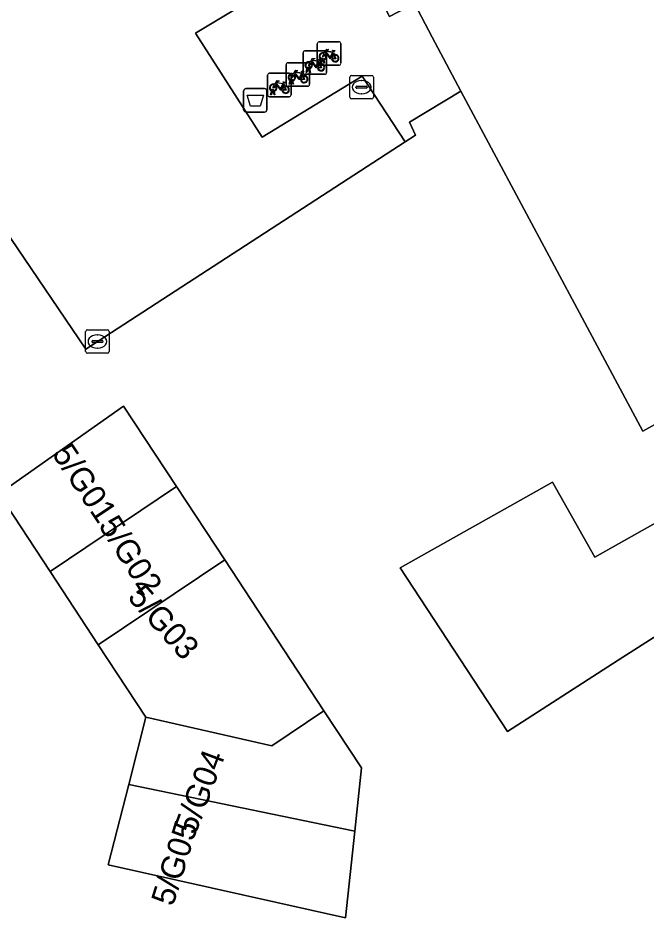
# Model space of a CAD drawing. Extents: x 161838 to 162344, y 381620 to 382160.
# Drawn here: x 162041.62 to 162068.43, y 381878.64 to 381917.01 of the extents above; entities that cross this region are included whole.
import ezdxf

# ---------------------------------------------------------------- set-up
doc = ezdxf.new("R2010")
doc.units = 0
for name, color, linetype in [('IMGEO_Afvalbak', 7, 'Continuous'), ('IMGEO_Erf', 7, 'Continuous'), ('IMGEO_Fietsenrek', 7, 'Continuous'), ('IMGEO_Hek', 7, 'Continuous'), ('IMGEO_Kolk', 7, 'Continuous'), ('IMGEO_Muur', 7, 'Continuous'), ('IMGEO_Pand', 7, 'Continuous'), ('IMGEO_Pand_nummerreeks', 7, 'Continuous'), ('IMGEO_Parkeervlak_gesloten', 7, 'Continuous'), ('IMGEO_Voetpad_open', 7, 'Continuous')]:
    doc.layers.add(name, color=color, linetype=linetype)

msp = doc.modelspace()

# ---------------------------------------------------------------- linework, layer by layer
at = {"layer": 'IMGEO_Afvalbak'}
for p, q in [((162051.235, 381913.098), (162051.235, 381913.898)), ((162051.235, 381913.898), (162051.235, 381913.098)), ((162051.335, 381913.998), (162052.125, 381913.998)), ((162052.125, 381913.998), (162051.335, 381913.998)), ((162052.225, 381913.898), (162052.225, 381913.098)), ((162052.225, 381913.098), (162052.225, 381913.898)), ((162052.125, 381912.998), (162051.335, 381912.998)), ((162051.335, 381912.998), (162052.125, 381912.998))]:
    msp.add_line(p, q, dxfattribs=at)
msp.add_lwpolyline([(162051.378, 381913.712), (162052.082, 381913.712), (162051.933, 381913.242), (162051.527, 381913.242), (162051.378, 381913.712)], dxfattribs=at)
for centre, start, end in [((162051.335, 381913.898), 90, 180), ((162051.335, 381913.898), 90, 180), ((162052.125, 381913.898), 0, 90), ((162052.125, 381913.898), 360, 90), ((162051.335, 381913.098), 180, 270), ((162051.335, 381913.098), 180, 270), ((162052.125, 381913.098), 270, 0), ((162052.125, 381913.098), 270, 0)]:
    msp.add_arc(centre, 0.1, start, end, dxfattribs=at)
at = {"layer": 'IMGEO_Erf'}
msp.add_lwpolyline([(162072.015, 381887.691), (162079.122, 381891.959), (162077.165, 381895.218), (162081.435, 381897.782), (162080.879, 381898.708), (162070.341, 381892.38), (162070.696, 381891.789), (162068.687, 381890.582), (162067.398, 381889.754), (162062.477, 381886.59), (162057.904, 381893.56), (162064.394, 381897.22), (162066.2, 381894.017), (162073.267, 381898.003), (162072.158, 381899.85), (162080.298, 381904.385), (162079.566, 381905.699), (162068.246, 381899.392), (162060.487, 381913.893), (162058.297, 381912.564), (162058.566, 381912.017), (162058.126, 381911.732), (162044.506, 381902.893), (162038.103, 381912.325)], dxfattribs=at)
msp.add_lwpolyline([(162046.337, 381884.328), (162047.068, 381887.2), (162045.04, 381890.285), (162042.987, 381893.41), (162040.807, 381896.726), (162046.118, 381900.465), (162048.376, 381897.029), (162050.43, 381893.905), (162054.657, 381887.473), (162056.256, 381885.04), (162055.971, 381882.338), (162055.581, 381878.637), (162045.463, 381880.897)], close=True, dxfattribs=at)
at = {"layer": 'IMGEO_Fietsenrek'}
for p, q in [((162054.372, 381915.065), (162054.372, 381915.906)), ((162054.372, 381915.906), (162054.372, 381915.065)), ((162054.447, 381915.99), (162055.288, 381915.99)), ((162055.288, 381915.99), (162054.447, 381915.99)), ((162055.372, 381915.915), (162055.372, 381915.074)), ((162055.372, 381915.074), (162055.372, 381915.915)), ((162053.768, 381914.68), (162053.768, 381915.521)), ((162053.768, 381915.521), (162053.768, 381914.68)), ((162053.843, 381915.605), (162054.684, 381915.605)), ((162054.684, 381915.605), (162053.843, 381915.605)), ((162054.61, 381915.246), (162054.609, 381915.25)), ((162054.641, 381915.257), (162054.642, 381915.25)), ((162054.768, 381915.53), (162054.768, 381914.689)), ((162054.768, 381914.689), (162054.768, 381915.53)), ((162055.059, 381915.539), (162055.095, 381915.444)), ((162053.046, 381914.172), (162053.046, 381915.013)), ((162053.046, 381915.013), (162053.046, 381914.172)), ((162053.121, 381915.097), (162053.962, 381915.097)), ((162053.962, 381915.097), (162053.121, 381915.097)), ((162054.006, 381914.861), (162054.005, 381914.865)), ((162054.037, 381914.872), (162054.038, 381914.865)), ((162054.046, 381915.022), (162054.046, 381914.181)), ((162054.046, 381914.181), (162054.046, 381915.022)), ((162054.455, 381915.154), (162054.491, 381915.059)), ((162055.297, 381914.99), (162054.456, 381914.99)), ((162054.456, 381914.99), (162055.297, 381914.99)), ((162054.499, 381915.074), (162054.538, 381915.234)), ((162054.533, 381915.074), (162054.499, 381915.074)), ((162054.568, 381915.222), (162054.533, 381915.074)), ((162054.651, 381915.074), (162054.617, 381915.216)), ((162054.649, 381915.22), (162054.684, 381915.074)), ((162054.684, 381915.074), (162054.651, 381915.074)), ((162052.255, 381913.725), (162052.255, 381914.566)), ((162052.255, 381914.566), (162052.255, 381913.725)), ((162052.33, 381914.65), (162053.171, 381914.65)), ((162053.171, 381914.65), (162052.33, 381914.65)), ((162053.255, 381914.575), (162053.255, 381913.734)), ((162053.255, 381913.734), (162053.255, 381914.575)), ((162053.733, 381914.646), (162053.769, 381914.551)), ((162054.693, 381914.605), (162053.852, 381914.605)), ((162053.852, 381914.605), (162054.693, 381914.605)), ((162053.895, 381914.689), (162053.934, 381914.849)), ((162053.929, 381914.689), (162053.895, 381914.689)), ((162053.964, 381914.837), (162053.929, 381914.689)), ((162054.047, 381914.689), (162054.013, 381914.831)), ((162054.045, 381914.835), (162054.08, 381914.689)), ((162054.08, 381914.689), (162054.047, 381914.689)), ((162052.942, 381914.199), (162052.978, 381914.104)), ((162053.971, 381914.097), (162053.13, 381914.097)), ((162053.13, 381914.097), (162053.971, 381914.097)), ((162053.173, 381914.181), (162053.212, 381914.341)), ((162053.207, 381914.181), (162053.173, 381914.181)), ((162053.242, 381914.329), (162053.207, 381914.181)), ((162053.284, 381914.353), (162053.283, 381914.357)), ((162053.325, 381914.181), (162053.291, 381914.323)), ((162053.315, 381914.364), (162053.316, 381914.357)), ((162053.323, 381914.327), (162053.358, 381914.181)), ((162053.358, 381914.181), (162053.325, 381914.181)), ((162052.382, 381913.734), (162052.421, 381913.894)), ((162052.416, 381913.734), (162052.382, 381913.734)), ((162052.451, 381913.882), (162052.416, 381913.734)), ((162052.493, 381913.906), (162052.492, 381913.91)), ((162052.534, 381913.734), (162052.5, 381913.876)), ((162052.524, 381913.917), (162052.525, 381913.91)), ((162052.532, 381913.88), (162052.567, 381913.734)), ((162052.567, 381913.734), (162052.534, 381913.734)), ((162053.18, 381913.65), (162052.339, 381913.65)), ((162052.339, 381913.65), (162053.18, 381913.65))]:
    msp.add_line(p, q, dxfattribs=at)
for points in [[(162054.685, 381915.516), (162054.78, 381915.68), (162054.866, 381915.666), (162054.868, 381915.657), (162054.812, 381915.646), (162054.785, 381915.601), (162055.041, 381915.56)], [(162055.041, 381915.56), (162055.066, 381915.609), (162055.06, 381915.613), (162055.037, 381915.617), (162055.025, 381915.624), (162055.024, 381915.627), (162055.026, 381915.632), (162055.121, 381915.617), (162055.123, 381915.607), (162055.113, 381915.594), (162055.101, 381915.588), (162055.087, 381915.594), (162055.059, 381915.539)], [(162054.081, 381915.131), (162054.176, 381915.295), (162054.262, 381915.281), (162054.264, 381915.272), (162054.208, 381915.261), (162054.181, 381915.216), (162054.437, 381915.175)], [(162054.437, 381915.175), (162054.462, 381915.224), (162054.456, 381915.228), (162054.433, 381915.232), (162054.421, 381915.239), (162054.42, 381915.242), (162054.422, 381915.247), (162054.517, 381915.232), (162054.519, 381915.222), (162054.509, 381915.209), (162054.497, 381915.203), (162054.483, 381915.209), (162054.455, 381915.154)], [(162054.706, 381915.464), (162054.654, 381915.374), (162054.614, 381915.349), (162054.615, 381915.396), (162054.67, 381915.49)], [(162054.981, 381915.272), (162054.931, 381915.272), (162054.74, 381915.523), (162054.721, 381915.491)], [(162055.028, 381915.535), (162054.771, 381915.576), (162054.754, 381915.547), (162054.921, 381915.327), (162055.028, 381915.535)], [(162055.076, 381915.437), (162055.046, 381915.514), (162054.937, 381915.296), (162054.98, 381915.296)], [(162055.01, 381915.296), (162055.13, 381915.295), (162055.086, 381915.409)], [(162055.106, 381915.416), (162055.161, 381915.271), (162055.011, 381915.271)], [(162054.102, 381915.079), (162054.05, 381914.989), (162054.01, 381914.964), (162054.011, 381915.011), (162054.066, 381915.105)], [(162054.377, 381914.887), (162054.327, 381914.887), (162054.136, 381915.138), (162054.117, 381915.106)], [(162054.424, 381915.15), (162054.167, 381915.191), (162054.15, 381915.162), (162054.317, 381914.942), (162054.424, 381915.15)], [(162054.472, 381915.052), (162054.442, 381915.129), (162054.333, 381914.911), (162054.376, 381914.911)], [(162054.406, 381914.911), (162054.526, 381914.91), (162054.482, 381915.024)], [(162054.502, 381915.031), (162054.557, 381914.886), (162054.407, 381914.886)], [(162053.38, 381914.571), (162053.328, 381914.481), (162053.288, 381914.456), (162053.289, 381914.503), (162053.344, 381914.597)], [(162053.359, 381914.623), (162053.454, 381914.787), (162053.54, 381914.773), (162053.542, 381914.764), (162053.486, 381914.753), (162053.459, 381914.708), (162053.715, 381914.667)], [(162053.655, 381914.379), (162053.605, 381914.379), (162053.414, 381914.63), (162053.395, 381914.598)], [(162053.702, 381914.642), (162053.445, 381914.683), (162053.428, 381914.654), (162053.595, 381914.434), (162053.702, 381914.642)], [(162053.75, 381914.544), (162053.72, 381914.621), (162053.611, 381914.403), (162053.654, 381914.403)], [(162053.684, 381914.403), (162053.804, 381914.402), (162053.76, 381914.516)], [(162053.78, 381914.523), (162053.835, 381914.378), (162053.685, 381914.378)], [(162053.715, 381914.667), (162053.74, 381914.716), (162053.734, 381914.72), (162053.711, 381914.724), (162053.699, 381914.731), (162053.698, 381914.734), (162053.7, 381914.739), (162053.795, 381914.724), (162053.797, 381914.714), (162053.787, 381914.701), (162053.775, 381914.695), (162053.761, 381914.701), (162053.733, 381914.646)], [(162052.589, 381914.124), (162052.537, 381914.034), (162052.497, 381914.009), (162052.498, 381914.056), (162052.553, 381914.15)], [(162052.568, 381914.176), (162052.663, 381914.34), (162052.749, 381914.326), (162052.751, 381914.317), (162052.695, 381914.306), (162052.668, 381914.261), (162052.924, 381914.22)], [(162052.864, 381913.932), (162052.814, 381913.932), (162052.623, 381914.183), (162052.604, 381914.151)], [(162052.911, 381914.195), (162052.654, 381914.236), (162052.637, 381914.207), (162052.804, 381913.987), (162052.911, 381914.195)], [(162052.959, 381914.097), (162052.929, 381914.174), (162052.82, 381913.956), (162052.863, 381913.956)], [(162052.924, 381914.22), (162052.949, 381914.269), (162052.943, 381914.273), (162052.92, 381914.277), (162052.908, 381914.284), (162052.907, 381914.287), (162052.909, 381914.292), (162053.004, 381914.277), (162053.006, 381914.267), (162052.996, 381914.254), (162052.984, 381914.248), (162052.97, 381914.254), (162052.942, 381914.199)], [(162052.893, 381913.956), (162053.013, 381913.955), (162052.969, 381914.069)], [(162052.989, 381914.076), (162053.044, 381913.931), (162052.894, 381913.931)]]:
    msp.add_lwpolyline(points, dxfattribs=at)
for centre, radius, start, end in [((162054.45, 381915.912), 0.0779, 92.4484, 184.2845), ((162054.45, 381915.912), 0.0779, 92.4484, 184.2845), ((162055.294, 381915.912), 0.0779, 2.4484, 94.2845), ((162055.294, 381915.912), 0.0779, 2.4484, 94.2845), ((162053.846, 381915.527), 0.0779, 92.4484, 184.2845), ((162053.846, 381915.527), 0.0779, 92.4484, 184.2845), ((162054.612, 381915.375), 0.159, 62.6766, 242.1369), ((162054.612, 381915.375), 0.129, 63.3192, 238.903), ((162054.592, 381915.246), 0.0499, 12.8025, 158.6934), ((162054.592, 381915.246), 0.0174, 12.8025, 163.4502), ((162054.612, 381915.375), 0.129, 253.415, 269.0204), ((162054.612, 381915.375), 0.129, 283.6043, 43.4302), ((162054.612, 381915.375), 0.159, 283.5766, 46.6042), ((162054.69, 381915.527), 0.0779, 2.4484, 94.2845), ((162054.69, 381915.527), 0.0779, 2.4484, 94.2845), ((162055.139, 381915.291), 0.159, 113.3408, 178.3217), ((162055.139, 381915.291), 0.159, 187.0065, 105.7708), ((162055.139, 381915.291), 0.129, 113.923, 177.9556), ((162055.139, 381915.291), 0.129, 188.6715, 104.5883), ((162053.124, 381915.019), 0.0779, 92.4484, 184.2845), ((162053.124, 381915.019), 0.0779, 92.4484, 184.2845), ((162054.008, 381914.99), 0.159, 62.6766, 242.1369), ((162054.008, 381914.99), 0.129, 63.3192, 238.903), ((162053.988, 381914.861), 0.0499, 12.8025, 158.6934), ((162053.968, 381915.019), 0.0779, 2.4484, 94.2845), ((162053.968, 381915.019), 0.0779, 2.4484, 94.2845), ((162053.988, 381914.861), 0.0174, 12.8025, 163.4502), ((162054.008, 381914.99), 0.129, 253.415, 269.0204), ((162054.008, 381914.99), 0.129, 283.6043, 43.4302), ((162054.008, 381914.99), 0.159, 283.5766, 46.6042), ((162054.45, 381915.068), 0.0779, 182.4484, 274.2845), ((162054.45, 381915.068), 0.0779, 182.4484, 274.2845), ((162054.535, 381914.906), 0.159, 113.3408, 178.3217), ((162054.535, 381914.906), 0.159, 187.0065, 105.7708), ((162054.535, 381914.906), 0.129, 113.923, 177.9556), ((162054.535, 381914.906), 0.129, 188.6715, 104.5883), ((162054.612, 381915.375), 0.159, 253.9967, 271.7867), ((162055.294, 381915.068), 0.0779, 272.4484, 4.2845), ((162055.294, 381915.068), 0.0779, 272.4484, 4.2845), ((162052.333, 381914.572), 0.0779, 92.4484, 184.2845), ((162052.333, 381914.572), 0.0779, 92.4484, 184.2845), ((162053.286, 381914.482), 0.159, 62.6766, 242.1369), ((162053.286, 381914.482), 0.129, 63.3192, 238.903), ((162053.177, 381914.572), 0.0779, 2.4484, 94.2845), ((162053.177, 381914.572), 0.0779, 2.4484, 94.2845), ((162053.286, 381914.482), 0.129, 283.6043, 43.4302), ((162053.286, 381914.482), 0.159, 283.5766, 46.6042), ((162053.813, 381914.398), 0.159, 113.3408, 178.3217), ((162053.813, 381914.398), 0.159, 187.0065, 105.7708), ((162053.813, 381914.398), 0.129, 113.923, 177.9556), ((162053.813, 381914.398), 0.129, 188.6715, 104.5883), ((162053.846, 381914.683), 0.0779, 182.4484, 274.2845), ((162053.846, 381914.683), 0.0779, 182.4484, 274.2845), ((162054.008, 381914.99), 0.159, 253.9967, 271.7867), ((162054.69, 381914.683), 0.0779, 272.4484, 4.2845), ((162054.69, 381914.683), 0.0779, 272.4484, 4.2845), ((162052.495, 381914.035), 0.159, 62.6766, 242.1369), ((162052.495, 381914.035), 0.129, 63.3192, 238.903), ((162052.495, 381914.035), 0.129, 283.6043, 43.4302), ((162052.495, 381914.035), 0.159, 283.5766, 46.6042), ((162053.022, 381913.951), 0.159, 113.3408, 178.3217), ((162053.022, 381913.951), 0.159, 187.0065, 105.7708), ((162053.124, 381914.175), 0.0779, 182.4484, 274.2845), ((162053.124, 381914.175), 0.0779, 182.4484, 274.2845), ((162053.266, 381914.353), 0.0499, 12.8025, 158.6934), ((162053.286, 381914.482), 0.159, 253.9967, 271.7867), ((162053.266, 381914.353), 0.0174, 12.8025, 163.4502), ((162053.286, 381914.482), 0.129, 253.415, 269.0204), ((162053.968, 381914.175), 0.0779, 272.4484, 4.2845), ((162053.968, 381914.175), 0.0779, 272.4484, 4.2845), ((162052.333, 381913.728), 0.0779, 182.4484, 274.2845), ((162052.333, 381913.728), 0.0779, 182.4484, 274.2845), ((162052.475, 381913.906), 0.0499, 12.8025, 158.6934), ((162052.495, 381914.035), 0.159, 253.9967, 271.7867), ((162052.475, 381913.906), 0.0174, 12.8025, 163.4502), ((162052.495, 381914.035), 0.129, 253.415, 269.0204), ((162053.022, 381913.951), 0.129, 113.923, 177.9556), ((162053.022, 381913.951), 0.129, 188.6715, 104.5883), ((162053.177, 381913.728), 0.0779, 272.4484, 4.2845), ((162053.177, 381913.728), 0.0779, 272.4484, 4.2845)]:
    msp.add_arc(centre, radius, start, end, dxfattribs=at)
at = {"layer": 'IMGEO_Hek'}
for points in [[(162060.487, 381913.893), (162058.297, 381912.564), (162058.566, 381912.017), (162058.126, 381911.732)], [(162058.126, 381911.732), (162044.506, 381902.893)]]:
    msp.add_lwpolyline(points, dxfattribs=at)
at = {"layer": 'IMGEO_Kolk'}
for p, q in [((162055.762, 381913.63), (162055.762, 381914.482)), ((162055.837, 381914.556), (162056.689, 381914.556)), ((162056.763, 381914.482), (162056.763, 381913.63)), ((162056.064, 381914.099), (162056.462, 381914.099)), ((162056.25, 381914.336), (162056.275, 381914.336)), ((162056.021, 381914.05), (162056.021, 381914.062)), ((162056.459, 381914.013), (162056.061, 381914.013)), ((162056.273, 381913.776), (162056.248, 381913.776)), ((162056.505, 381914.062), (162056.505, 381914.05)), ((162056.689, 381913.556), (162055.837, 381913.556)), ((162044.501, 381902.789), (162044.501, 381903.641)), ((162044.576, 381903.715), (162045.428, 381903.715)), ((162044.989, 381903.495), (162045.014, 381903.495)), ((162045.502, 381903.641), (162045.502, 381902.789)), ((162044.76, 381903.209), (162044.76, 381903.221)), ((162045.198, 381903.172), (162044.8, 381903.172)), ((162044.803, 381903.258), (162045.201, 381903.258)), ((162045.244, 381903.221), (162045.244, 381903.209)), ((162045.428, 381902.715), (162044.576, 381902.715)), ((162045.012, 381902.935), (162044.987, 381902.935))]:
    msp.add_line(p, q, dxfattribs=at)
for points in [[(162055.762, 381913.63), (162055.762, 381914.482)], [(162055.837, 381914.556), (162056.689, 381914.556)], [(162056.763, 381914.482), (162056.763, 381913.63)], [(162056.689, 381913.556), (162055.837, 381913.556)], [(162044.501, 381902.789), (162044.501, 381903.641)], [(162044.576, 381903.715), (162045.428, 381903.715)], [(162045.502, 381903.641), (162045.502, 381902.789)], [(162045.428, 381902.715), (162044.576, 381902.715)]]:
    msp.add_lwpolyline(points, dxfattribs=at)
for centre, radius, start, end in [((162055.839, 381914.48), 0.0765, 91.552, 178.448), ((162055.839, 381914.48), 0.0765, 91.552, 178.448), ((162056.687, 381914.48), 0.0765, 1.552, 88.448), ((162056.687, 381914.48), 0.0765, 1.552, 88.448), ((162056.061, 381914.059), 0.0403, 85.8775, 175.7526), ((162056.466, 381914.061), 0.0386, 1.7309, 96.639), ((162056.058, 381914.049), 0.0366, 178.938, 274.7102), ((162056.462, 381914.056), 0.043, 264.8664, 352.4533), ((162055.839, 381913.632), 0.0765, 181.552, 268.448), ((162055.839, 381913.632), 0.0765, 181.552, 268.448), ((162056.687, 381913.632), 0.0765, 271.552, 358.448), ((162056.687, 381913.632), 0.0765, 271.552, 358.448), ((162044.578, 381903.639), 0.0765, 91.552, 178.448), ((162044.578, 381903.639), 0.0765, 91.552, 178.448), ((162045.426, 381903.639), 0.0765, 1.552, 88.448), ((162045.426, 381903.639), 0.0765, 1.552, 88.448), ((162044.8, 381903.218), 0.0403, 85.8775, 175.7526), ((162044.797, 381903.208), 0.0366, 178.938, 274.7102), ((162045.201, 381903.215), 0.043, 264.8664, 352.4533), ((162045.205, 381903.22), 0.0386, 1.7309, 96.639), ((162044.578, 381902.791), 0.0765, 181.552, 268.448), ((162044.578, 381902.791), 0.0765, 181.552, 268.448), ((162045.426, 381902.791), 0.0765, 271.552, 358.448), ((162045.426, 381902.791), 0.0765, 271.552, 358.448)]:
    msp.add_arc(centre, radius, start, end, dxfattribs=at)
for centre, major_axis, ratio, start_param, end_param in [((162056.249, 381914.056), (-0.387, 0.002), 0.722429, 4.712389, 7.853982), ((162056.274, 381914.056), (-0.39, 0.002), 0.717154, 1.570796, 4.712389), ((162044.988, 381903.215), (-0.387, 0.002), 0.722429, 4.712389, 7.853982), ((162045.013, 381903.215), (-0.39, 0.002), 0.717154, 1.570796, 4.712389)]:
    msp.add_ellipse(centre, major_axis=major_axis, ratio=ratio, start_param=start_param, end_param=end_param, dxfattribs=at)
at = {"layer": 'IMGEO_Muur'}
msp.add_lwpolyline([(162038.103, 381912.325), (162044.506, 381902.893)], dxfattribs=at)
at = {"layer": 'IMGEO_Pand'}
for points in [[(162075.894, 381930.692), (162074.751, 381932.689), (162069.509, 381941.843), (162066.371, 381947.822), (162054.069, 381941.748), (162053.987, 381941.913), (162044.575, 381936.811), (162053.643, 381919.53), (162055.618, 381920.566), (162057.453, 381917.069), (162058.516, 381917.626), (162059.271, 381916.187), (162060.487, 381913.893), (162068.246, 381899.392), (162079.566, 381905.699), (162087.585, 381910.167), (162084.904, 381914.958)], [(162080.879, 381898.708), (162082.669, 381899.784), (162090.698, 381904.605), (162087.585, 381910.167), (162079.566, 381905.699), (162080.298, 381904.385), (162072.158, 381899.85), (162073.267, 381898.003), (162066.2, 381894.017), (162064.394, 381897.22), (162057.904, 381893.56), (162062.477, 381886.59), (162067.398, 381889.754), (162068.687, 381890.582), (162070.696, 381891.789), (162070.341, 381892.38)], [(162042.987, 381893.41), (162048.376, 381897.029), (162046.118, 381900.465), (162040.807, 381896.726)], [(162050.43, 381893.905), (162048.376, 381897.029), (162042.987, 381893.41), (162045.04, 381890.285)], [(162050.43, 381893.905), (162045.04, 381890.285), (162047.068, 381887.2), (162052.432, 381885.979), (162054.657, 381887.473)], [(162054.657, 381887.473), (162052.432, 381885.979), (162047.068, 381887.2), (162046.337, 381884.328), (162055.971, 381882.338), (162056.256, 381885.04)], [(162055.971, 381882.338), (162046.337, 381884.328), (162045.463, 381880.897), (162055.581, 381878.637)]]:
    msp.add_lwpolyline(points, close=True, dxfattribs=at)
at = {"layer": 'IMGEO_Parkeervlak_gesloten'}
msp.add_lwpolyline([(162033.352, 381933.267), (162031.394, 381936.463), (162029.183, 381935.015), (162005.116, 381919.57), (162009.099, 381913.886), (162012.533, 381908.931), (162014.227, 381906.459), (162031.65, 381917.659), (162028.903, 381921.875), (162030.967, 381923.349), (162035.022, 381917.456), (162035.065, 381917.486), (162036.407, 381915.571), (162036.064, 381915.328), (162038.103, 381912.325), (162044.506, 381902.893), (162058.126, 381911.732), (162056.285, 381914.527), (162052.024, 381911.928), (162049.187, 381916.36), (162053.475, 381918.951), (162046.135, 381930.265), (162042.368, 381927.965)], dxfattribs=at)
at = {"layer": 'IMGEO_Voetpad_open'}
msp.add_lwpolyline([(162042.368, 381927.965), (162046.135, 381930.265), (162053.475, 381918.951), (162049.187, 381916.36), (162052.024, 381911.928), (162056.285, 381914.527), (162058.126, 381911.732), (162058.566, 381912.017), (162058.297, 381912.564), (162060.487, 381913.893), (162059.271, 381916.187), (162058.516, 381917.626), (162057.453, 381917.069), (162055.618, 381920.566), (162053.643, 381919.53), (162044.575, 381936.811), (162043.321, 381936.152), (162034.793, 381952.391), (162035.005, 381952.503), (162034.815, 381952.864), (162034.458, 381952.709)], dxfattribs=at)

# ---------------------------------------------------------------- texts
at = {"layer": 'IMGEO_Pand_nummerreeks'}
for s, rotation, p in [('5/G01', 303.6901, (162043.036, 381898.427)), ('5/G02', 302.4712, (162045.022, 381895.382)), ('5/G03', 311.6335, (162046.248, 381892.29)), ('5/G04', 69.444, (162049.177, 381882.144)), ('5/G05', 72.7585, (162048.224, 381879.101))]:
    msp.add_text(s, height=1, rotation=rotation, dxfattribs=at).set_placement(p)

doc.saveas('drawing.dxf')
